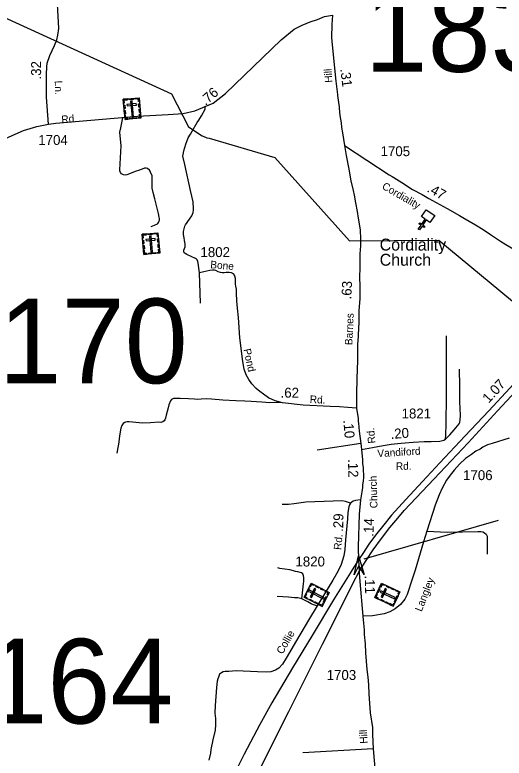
# Model space of a CAD drawing. Extents: x 2220236 to 2384410, y 720751 to 894131.
# Drawn here: x 2316810 to 2322969, y 789041 to 798403 of the extents above; entities that cross this region are included whole.
import ezdxf

# ---------------------------------------------------------------- set-up
doc = ezdxf.new("R2010")
doc.units = 0
doc.layers.add('Default', color=7, linetype='Continuous')

msp = doc.modelspace()

# ---------------------------------------------------------------- linework, layer by layer
at = {"layer": 'Default'}
for p, q in [((2319148.2, 794771.8), (2319134.2, 795153.6)), ((2321163.9, 793004.5), (2320617.4, 792920.6)), ((2321207.3, 791549.3), (2322896.7, 792039.2)), ((2321320.2, 789157.8), (2320434.4, 789106.3))]:
    msp.add_line(p, q, dxfattribs=at)
for points in [[(2314601.4, 799322.8), (2318782.1, 797406.7), (2318996.5, 796993.4), (2319167.5, 796881.1), (2319181.6, 796873.3), (2319227.8, 796855.8), (2319257.9, 796848.2), (2320082.2, 796607.2), (2321023, 795555.6), (2322148.4, 795565.8), (2324611.2, 793525.3), (2325728.4, 793169.4), (2325904.4, 792793.5), (2326094, 792643.6), (2326795.1, 792691.2), (2327138.2, 792569), (2328253.7, 791643.4), (2330063.6, 790279.5)], [(2317235.1, 797025.1), (2317209.3, 797364.5), (2317209.3, 797587.9), (2317208.1, 797651.3), (2317211.3, 797746.3), (2317215.5, 797795.9), (2317250.4, 797892), (2317308.5, 798015.5), (2317337, 798088.4), (2317352.3, 798145.4), (2317363.9, 798233), (2317336.8, 798693.2)], [(2317235.1, 797025.1), (2317328, 797037.8), (2318355.3, 797124.9), (2318741.3, 797149.6), (2318929.9, 797160.1), (2319076.1, 797193.6), (2319307.9, 797288.9), (2319461.2, 797410.5), (2320163.1, 798089.9), (2320326.6, 798221.2), (2320427.8, 798274.2), (2320529.1, 798315.6), (2320621.2, 798343.3), (2320706.3, 798383.8), (2320809.5, 798400.7)], [(2320809.5, 798400.7), (2320801.4, 798283.3), (2320795.5, 798118.2), (2320806.5, 798026.2), (2320851.5, 797566.9), (2320871.3, 797399.2), (2320871.4, 797387.2), (2320886.6, 797269.4), (2320890.9, 797250.1), (2320893.2, 797225.7), (2320900.7, 797137), (2320917, 797044), (2320923.7, 796984), (2320934.4, 796918.3), (2320959.1, 796758.7)], [(2319134.2, 795153.6), (2319116.9, 795273.3), (2319112.6, 795295.3), (2319104.4, 795315.2), (2319096.4, 795325.1), (2319084.3, 795333), (2318975.8, 795383.8), (2318953.7, 795395.5), (2318941.6, 795407.4), (2318935.4, 795421.3), (2318935.2, 795431.3), (2318937.3, 795439.2), (2318952.9, 795479.5), (2318954.7, 795487.6), (2318954.3, 795517.5), (2318944, 795559.3), (2318941.5, 795595.2), (2318935, 795637.2), (2318934.8, 795673.2), (2318949.9, 795743.2), (2318957.7, 795757.4), (2319010.5, 795830.7), (2319036.4, 795872.3), (2319053.3, 795915.2), (2319057.2, 795949), (2319058.5, 795986.7), (2319055.9, 796021.8), (2319054.6, 796046.2), (2319020.9, 796190.2), (2318950.7, 796519.7), (2318924.7, 796625), (2318927.3, 796645.9), (2318936.4, 796691.4), (2318962.4, 796772), (2318991, 796853.9), (2319021.4, 796901.5), (2319041.1, 796939.8), (2319105.8, 797046.4), (2319124.8, 797074.9), (2319158.6, 797129.5), (2319205.3, 797214), (2319207.9, 797232.2), (2319206.6, 797253)], [(2318524.1, 795738.7), (2318569.9, 795755.1), (2318605.8, 795771.6), (2318611.7, 795775.6), (2318619.7, 795785.8), (2318627.4, 795807.9), (2318629.4, 795817.8), (2318629.1, 795837.8), (2318626.9, 795853.9), (2318616.4, 795899.7), (2318572.4, 796085.1), (2318549.6, 796164.8), (2318539.1, 796220.6), (2318536.7, 796250.7), (2318537.4, 796374.6), (2318518.9, 796420.5), (2318512.6, 796432.2), (2318504.7, 796446.3), (2318480.4, 796467.9), (2318464.4, 796471.9), (2318442.4, 796471.6), (2318432.3, 796469.3), (2318366.8, 796442.7), (2318336.7, 796434.4), (2318221.3, 796389.1), (2318197.5, 796384.9), (2318179.4, 796386.8), (2318161.3, 796394.4), (2318153.1, 796402.5), (2318141.1, 796418.2), (2318132.9, 796438.3), (2318130.8, 796450.2), (2318140, 796603), (2318149.1, 796751.2), (2318133.5, 796924.7), (2318142.6, 796978), (2318158.2, 797044.3), (2318169.9, 797105.4)], [(2316315.4, 796673.5), (2316619.4, 796814.6), (2316919.4, 796944.9), (2317087.2, 796996.6), (2317235.1, 797025.1)], [(2320959.1, 796758.7), (2320981.4, 796632.9), (2321013.3, 796461.1), (2321039, 796313.1), (2321068.3, 796192.2), (2321080, 796129.8), (2321099.5, 796034.2), (2321118.9, 795926), (2321132.6, 795840.2), (2321157.4, 795693.2), (2321162.7, 795579.1), (2321161.5, 795495.3), (2321154.8, 795391.2), (2321154.7, 795211.3), (2321149.7, 795103.3), (2321151.2, 794979.3), (2321150.7, 794829.4), (2321140.5, 794673.3), (2321140.2, 794509.5), (2321136.6, 794473.5), (2321131.9, 794349.5), (2321125, 794253.4), (2321121.7, 794177.4), (2321125.1, 794049.5), (2321115.5, 793823.5), (2321116, 793777.5), (2321111.2, 793669.4), (2321109.2, 793449.5)], [(2320959.1, 796758.7), (2321523.8, 796388.8), (2321558.1, 796367.2), (2321580.1, 796355.5), (2321680.8, 796290.5), (2321817, 796203.4), (2321935.5, 796139.5), (2322022.4, 796091.5), (2322252.3, 795964), (2322407.1, 795874.8), (2322449.3, 795851.2), (2322610.1, 795759), (2322706.6, 795700.2), (2322795.8, 795638.4), (2322922.8, 795553.6), (2322991.1, 795512.4), (2323089.5, 795452.5)], [(2324771, 795862.6), (2324672.4, 795723), (2324529.7, 795470.8), (2324404.9, 795293.1), (2324260.7, 795096.5), (2324111, 794890.4), (2324043.6, 794804.3), (2323938.8, 794675.1), (2323805.9, 794521.5), (2323646.8, 794356.7), (2323377.2, 794066.4), (2323040.3, 793699.3), (2322778.2, 793416.5), (2322473.1, 793094.3), (2322160.5, 792761), (2321943.4, 792525), (2321731.9, 792298.4), (2321552.2, 792099.8), (2321436.1, 791959.4), (2321365, 791871.3), (2321275.1, 791749.6), (2321229.9, 791679), (2321198.4, 791629.7), (2321136.1, 791537.9)], [(2321144.7, 791392.4), (2321232.6, 791530.2), (2321321, 791665.3), (2321423.9, 791805.8), (2321528.8, 791944.4), (2321631.7, 792064.2), (2321712.2, 792159.8), (2322090.3, 792560.6), (2322515.2, 793013.8), (2322885.9, 793416.5), (2323170.4, 793723.6), (2323542.9, 794122.5), (2323810.6, 794409.1), (2323932.2, 794547.7), (2324061.4, 794699.4), (2324194.3, 794869.8), (2324321.6, 795032.8), (2324526.5, 795311.4), (2324639.5, 795479.3), (2324769.4, 795665.1)], [(2321109.2, 793449.5), (2321000.1, 793457.3), (2320894.8, 793467), (2320779.8, 793470.9), (2320440.8, 793488.5), (2320178.4, 793516.4), (2320086.8, 793539.8), (2320005, 793580.7), (2319938.7, 793625.6), (2319893.9, 793656.8), (2319848.4, 793696.1), (2319795.2, 793754.6), (2319754.9, 793807.9), (2319721.1, 793869), (2319695.1, 793939.2), (2319680.8, 794038), (2319643.2, 794335.7), (2319625.3, 794591.9), (2319614.9, 794709.3), (2319603.8, 794800.8), (2319598.8, 794898.7), (2319600.2, 794946.7), (2319591.8, 794986.6), (2319589.5, 795012.5), (2319589, 795058.5), (2319586.7, 795082.4), (2319580.5, 795110.4), (2319574.4, 795124.3), (2319562.1, 795140.2), (2319538, 795151.9), (2319506.1, 795155.6), (2319472, 795157.2), (2319446.1, 795154.9), (2319420.1, 795154.6), (2319400, 795156.4), (2319370, 795166), (2319339.7, 795181.8), (2319321.8, 795185.6), (2319297.7, 795187.3), (2319263.8, 795184.9), (2319188, 795164.2), (2319134.2, 795153.6)], [(2322230.7, 793060.4), (2322236.6, 793107.5), (2322239.5, 793253.2), (2322243.9, 793597.4), (2322245.4, 793779.9), (2322245.4, 794359.6)], [(2322230.7, 793060.4), (2322287.3, 793113.4), (2322341.7, 793178.1), (2322381.4, 793226.7), (2322403.5, 793250.2), (2322412.3, 793272.3), (2322416.7, 793298.8), (2322418.2, 793360.6), (2322412.3, 793528.3), (2322410.8, 793726.9), (2322406.4, 793940.2)], [(2320178.4, 793516.4), (2320106.3, 793522.2), (2320018.6, 793516.4), (2319917.3, 793524.2), (2319786.7, 793533.9), (2319704.9, 793535.9), (2319591.9, 793541.7), (2319426.2, 793547.6), (2319283.9, 793561.2), (2319217.7, 793567.1), (2319153.4, 793561.2), (2319104.7, 793559.3), (2319073.5, 793561.2), (2318995.5, 793565.1), (2318892.2, 793570.6), (2318852, 793569.3), (2318841.6, 793570.6), (2318807.8, 793570.6), (2318783.1, 793558.9), (2318770.1, 793539.4), (2318748, 793490), (2318740.2, 793454.9), (2318725.9, 793408.1), (2318715.5, 793358.7), (2318707.7, 793324.9), (2318698.7, 793301.5), (2318689.6, 793288.5), (2318674, 793276.8), (2318648, 793270.3), (2318620.7, 793271.6), (2318518.8, 793263.8), (2318414.9, 793260.6), (2318332.7, 793267.8), (2318250.4, 793275.5), (2318224.7, 793278.6), (2318204.8, 793274.4), (2318192.8, 793270.3), (2318175, 793256), (2318157.4, 793231.9), (2318145.6, 793195.8), (2318126.7, 793101.6), (2318119.6, 793025.6), (2318113.8, 792995.6), (2318108.4, 792951.6), (2318093, 792881.3)], [(2321109.2, 793449.5), (2321131, 793317.9), (2321131.3, 793279.9), (2321135.6, 793259.9), (2321144.7, 793158), (2321163.9, 793004.5), (2321174.2, 792929.5)], [(2321174.2, 792929.5), (2321310.9, 792953), (2321444.7, 792978), (2321549.1, 792995.7), (2321671.2, 793007.4), (2321825.6, 793019.2), (2321962.3, 793028), (2322052, 793029.5), (2322160.9, 793033.9), (2322210.1, 793045.7), (2322230.7, 793060.4)], [(2323033.8, 793069.1), (2322819, 793005.8), (2322758.2, 792985.1), (2322701.7, 792958.7), (2322667.5, 792934.6), (2322613, 792905.6), (2322557.5, 792865.9), (2322482.4, 792814.1), (2322407.2, 792742.8), (2322341.2, 792668.9), (2322289.4, 792606.7), (2322245.4, 792540.7), (2322188.4, 792440.9), (2322152.1, 792356.7), (2322100.4, 792225.1), (2321998.1, 791901.2), (2321955.3, 791767.1), (2321849.3, 791407.2), (2321811.8, 791293.4), (2321749.4, 791103.4), (2321718.4, 791041.2), (2321665.9, 790977), (2321597.9, 790920.7), (2321529.9, 790881.8), (2321458.1, 790856.5), (2321312.4, 790835.1), (2321190, 790831.2)], [(2321174.2, 792929.5), (2321184.7, 792796.7), (2321187.1, 792752.8), (2321193.8, 792696.9), (2321197, 792579), (2321195.5, 792530.9), (2321187.9, 792483), (2321184.3, 792448.8), (2321176.8, 792396.9), (2321159.5, 792292.4)], [(2321037.2, 792253.7), (2320972.7, 792271.8), (2320927.1, 792280.6), (2320815.4, 792279.1), (2320472.7, 792264.4), (2320324.2, 792242.4), (2320256.6, 792235), (2320175.7, 792235)], [(2321159.5, 792292.4), (2321097.7, 792286.5), (2321068.3, 792277.7), (2321037.2, 792253.7), (2321023.6, 792231.9), (2321012.4, 792206.6), (2321000.9, 792135.5), (2320996.2, 792054.2), (2320971.1, 791790.1), (2320962.2, 791668.2), (2320950.6, 791587), (2320918, 791479), (2320875.4, 791391.4), (2320813.9, 791283.1), (2320616.1, 790959.4)], [(2321159.5, 792292.4), (2321145.9, 792114.5), (2321131.3, 791700.6), (2321132.5, 791653.2), (2321134.4, 791582.6), (2321136.1, 791537.9)], [(2321998.1, 791901.2), (2322256.4, 791885.7), (2322637.7, 791896.7), (2322676.6, 791896.7), (2322701.2, 791890.2), (2322721.9, 791879.8), (2322745.2, 791861.7), (2322754.3, 791837.1), (2322756.9, 791773.6), (2322756.7, 791608.1)], [(2321136.1, 791537.9), (2321055.3, 791410.7), (2321029.9, 791370.7), (2320819.3, 791033.6), (2320552.5, 790586.9), (2320306.8, 790179.6), (2320045.7, 789738.5), (2319894.1, 789466), (2319697.6, 789092.4), (2319506.6, 788713.1), (2319270.8, 788179.3), (2318967.5, 787527.5), (2318793.5, 787120.2), (2318731.2, 786982.5), (2318658.7, 786822.4), (2318653.5, 786811.6)], [(2321136.1, 791537.9), (2321138.8, 791464.3), (2321144.7, 791392.4)], [(2319011, 787125.2), (2319317.1, 787721.4), (2319561.4, 788232.7), (2319957.3, 789027.7), (2320260.5, 789628.9), (2320681.7, 790477.4), (2320983.5, 791078.6), (2321066.6, 791240.4), (2321144.7, 791392.4)], [(2320422, 791045.5), (2320444.1, 791235.3), (2320446.3, 791268.4), (2320446.3, 791314.7), (2320444.1, 791339), (2320435.2, 791361.1), (2320419.8, 791376.6), (2320402.2, 791380.9), (2320373.5, 791387.5), (2320344.8, 791392), (2320318.3, 791400.8), (2320269.9, 791411.5), (2320145.7, 791430.1), (2320119.7, 791435.8)], [(2321144.7, 791392.4), (2321146.3, 791372.8), (2321154.7, 791263.7), (2321190, 790831.2)], [(2320422, 791045.5), (2320374, 791060.4), (2320331.7, 791060.3), (2320256.6, 791067.5), (2320111, 791078.6)], [(2320616.1, 790959.4), (2320569.8, 790972.6), (2320538.9, 790985.9), (2320499.2, 791007.9), (2320463.4, 791025.9), (2320422, 791045.5)], [(2320616.1, 790959.4), (2320505.8, 790778.4), (2320353.6, 790522.4), (2320225.7, 790299.5), (2320179.4, 790224.5), (2320133.1, 790173.7), (2320091.1, 790147.2), (2320033.8, 790127.4), (2319976.4, 790123), (2319865.1, 790129.6), (2319596, 790140.6), (2319505.5, 790134), (2319459.2, 790131.8), (2319432.7, 790127.4), (2319410.7, 790116.3), (2319386.5, 790096.6), (2319372.9, 790062.5), (2319367, 790040.4), (2319355.5, 790010.4), (2319346.7, 789931), (2319331.3, 789705.9), (2319326.9, 789608.7), (2319336.1, 789539.6), (2319337.5, 789466), (2319330.2, 789393.9), (2319303.7, 789271.8), (2319278.7, 789151.2), (2319271.3, 789102.6), (2319252.2, 789017.3)], [(2321190, 790831.2), (2321197.8, 790739.9), (2321207.5, 790658.3), (2321209.4, 790598), (2321219.2, 790479.5), (2321223, 790366.7), (2321242.5, 790156.8), (2321254.1, 790059.6), (2321259.9, 789964.4), (2321265.8, 789849.7), (2321283.3, 789610.7), (2321310.7, 789425.6), (2321310.5, 789338.5), (2321320.2, 789157.8), (2321383.6, 788424.8)]]:
    msp.add_lwpolyline(points, dxfattribs=at)
for points in [[(2318175.2, 797338.9), (2318373.5, 797356.3), (2318395.8, 797102.7), (2318197.5, 797085.2)], [(2318179, 797295.7), (2318190.3, 797296.7), (2318187.5, 797328.8), (2318227.9, 797332.3), (2318226.9, 797343.4), (2318175.2, 797338.9)], [(2318249, 797345.4), (2318300.6, 797349.9), (2318301.6, 797338.5), (2318250, 797334)], [(2318377.4, 797313.2), (2318366.1, 797312.2), (2318363.2, 797344.2), (2318322.8, 797340.7), (2318321.9, 797351.7), (2318373.6, 797356.3)], [(2318185.5, 797221.9), (2318181.7, 797265), (2318193, 797266), (2318196.8, 797222.9)], [(2318221.8, 797274.7), (2318223.4, 797256.1), (2318340.7, 797266.4), (2318339.1, 797285)], [(2318286.3, 797319.2), (2318267.7, 797317.6), (2318285.5, 797115.6), (2318304.1, 797117.2)], [(2318372.4, 797239.4), (2318368.6, 797282.5), (2318380, 797283.5), (2318383.8, 797240.4)], [(2318191.3, 797154.9), (2318187.5, 797198), (2318198.9, 797199), (2318202.7, 797155.9)], [(2318362.8, 797099.8), (2318361.8, 797111.2), (2318383.7, 797113.2), (2318380.2, 797153.4), (2318391.3, 797154.4), (2318395.8, 797102.7)], [(2318378.2, 797173.7), (2318374.4, 797216.8), (2318385.7, 797217.8), (2318389.5, 797174.7)], [(2318230.5, 797088.2), (2318229.4, 797099.6), (2318207.5, 797097.7), (2318204, 797137.9), (2318192.9, 797137), (2318197.5, 797085.3)], [(2318253.7, 797101.7), (2318338.3, 797109.1), (2318339.3, 797097.8), (2318254.7, 797090.3)], [(2322035.7, 795786.7), (2321988.8, 795819), (2321945.5, 795756.5), (2321971.8, 795738.2), (2321962.6, 795725.1), (2321936.4, 795743.3), (2321902.1, 795693.9), (2321888.9, 795703), (2321923.2, 795752.5), (2321896.9, 795770.7), (2321906, 795783.8), (2321932.3, 795765.6), (2321975.7, 795828.2), (2321928.3, 795861.1), (2321989, 795948.6), (2322096.3, 795874.2)], [(2318412.9, 795638.5), (2318611.2, 795656), (2318633.6, 795402.3), (2318435.3, 795384.9)], [(2318615.1, 795612.8), (2318603.8, 795611.8), (2318601, 795643.9), (2318560.6, 795640.3), (2318559.6, 795651.4), (2318611.3, 795655.9)], [(2318416.7, 795595.4), (2318428, 795596.4), (2318425.2, 795628.4), (2318465.6, 795632), (2318464.6, 795643.1), (2318412.9, 795638.5)], [(2318423.2, 795521.5), (2318419.4, 795564.6), (2318430.7, 795565.6), (2318434.5, 795522.5)], [(2318459.5, 795574.3), (2318461.2, 795555.7), (2318578.5, 795566), (2318576.8, 795584.6)], [(2318486.7, 795645), (2318538.3, 795649.5), (2318539.3, 795638.2), (2318487.7, 795633.6)], [(2318524.1, 795618.9), (2318505.5, 795617.3), (2318523.3, 795415.3), (2318541.9, 795416.9)], [(2318610.2, 795539), (2318606.4, 795582.1), (2318617.7, 795583.1), (2318621.5, 795540)], [(2318429.1, 795454.5), (2318425.3, 795497.7), (2318436.6, 795498.7), (2318440.4, 795455.5)], [(2318615.9, 795473.3), (2318612.1, 795516.5), (2318623.5, 795517.5), (2318627.3, 795474.3)], [(2318468.2, 795387.8), (2318467.2, 795399.3), (2318445.3, 795397.3), (2318441.7, 795437.6), (2318430.6, 795436.6), (2318435.2, 795384.9)], [(2318491.5, 795401.3), (2318576, 795408.8), (2318577, 795397.4), (2318492.5, 795390)], [(2318600.6, 795399.4), (2318599.6, 795410.9), (2318621.5, 795412.8), (2318617.9, 795453.1), (2318629, 795454), (2318633.6, 795402.3)], [(2321080.2, 791349.2), (2321134, 791587), (2321206.3, 791354.2), (2321138.8, 791465.2)], [(2320450.3, 791066.9), (2320541, 791244.1), (2320767.7, 791128), (2320677, 790950.8)], [(2320484.1, 791132.8), (2320507.7, 791178.9), (2320517.8, 791173.7), (2320494.2, 791127.6)], [(2320579.7, 791224.4), (2320574.5, 791214.3), (2320545.8, 791228.9), (2320527.4, 791192.8), (2320517.5, 791197.9), (2320541.1, 791244.1)], [(2320529.5, 791072.2), (2320546.1, 791063.6), (2320599.8, 791168.5), (2320583.1, 791177)], [(2320639.5, 791180.9), (2320601, 791200.6), (2320606.1, 791210.8), (2320644.7, 791191)], [(2320698.2, 791150.8), (2320659.6, 791170.6), (2320664.8, 791180.7), (2320703.4, 791161)], [(2321342.7, 791062.5), (2321427.1, 791242.8), (2321657.7, 791134.9), (2321573.4, 790954.6)], [(2321374.1, 791129.6), (2321396.1, 791176.5), (2321406.4, 791171.7), (2321384.4, 791124.7)], [(2321466.4, 791224.5), (2321461.6, 791214.2), (2321432.4, 791227.9), (2321415.2, 791191.1), (2321405.1, 791195.8), (2321427.1, 791242.9)], [(2321421.6, 791070.6), (2321438.6, 791062.7), (2321488.4, 791169.4), (2321471.5, 791177.3)], [(2321527.7, 791183.2), (2321488.5, 791201.6), (2321493.3, 791211.9), (2321532.5, 791193.5)], [(2321587.4, 791155.3), (2321548.2, 791173.6), (2321553, 791183.9), (2321592.2, 791165.6)], [(2321643.7, 791104.9), (2321633.3, 791109.8), (2321642.6, 791129.7), (2321606, 791146.8), (2321610.7, 791156.9), (2321657.7, 791134.9)], [(2320488.9, 791047.1), (2320494, 791057.2), (2320465.4, 791071.9), (2320483.9, 791108), (2320474, 791113), (2320450.3, 791066.9)], [(2320526.1, 791150.5), (2320517.6, 791133.9), (2320698.1, 791041.5), (2320706.6, 791058.1)], [(2320692.9, 791007.2), (2320731.6, 791082.7), (2320741.7, 791077.5), (2320703.1, 791002)], [(2320752.6, 791098.5), (2320742.4, 791103.8), (2320752.4, 791123.3), (2320716.4, 791141.8), (2320721.5, 791151.7), (2320767.7, 791128)], [(2321381.9, 791044.1), (2321386.7, 791054.4), (2321357.6, 791068.1), (2321374.8, 791104.8), (2321364.7, 791109.5), (2321342.7, 791062.5)], [(2321415.4, 791148.8), (2321407.5, 791131.9), (2321591.2, 791046), (2321599.1, 791062.9)], [(2321587.3, 791011.5), (2321623.2, 791088.4), (2321633.6, 791083.5), (2321597.6, 791006.7)], [(2320554.9, 791013.3), (2320516.3, 791033), (2320521.5, 791043.2), (2320560, 791023.4)], [(2320614.7, 790982.6), (2320576.1, 791002.4), (2320581.3, 791012.5), (2320619.9, 790992.8)], [(2320692, 790980.3), (2320681.8, 790985.5), (2320671.7, 790965.9), (2320635.8, 790984.3), (2320630.7, 790974.4), (2320676.9, 790950.8)], [(2321449.1, 791012.7), (2321409.9, 791031), (2321414.7, 791041.4), (2321453.9, 791023)], [(2321510, 790984.2), (2321470.7, 791002.6), (2321475.6, 791012.9), (2321514.8, 790994.5)], [(2321587.3, 790984.6), (2321576.9, 790989.5), (2321567.6, 790969.5), (2321531, 790986.6), (2321526.3, 790976.6), (2321573.3, 790954.6)]]:
    msp.add_lwpolyline(points, close=True, dxfattribs=at)

# ---------------------------------------------------------------- texts
for s, height, p in [('183', 1066.27, (2321213, 797685.3)), ('1704', 125, (2317104.9, 796764.3)), ('1705', 125, (2321413.7, 796623)), ('Cordiality', 150, (2321402.9, 795434.1)), ('1802', 125, (2319146.5, 795352)), ('Church', 150, (2321402.9, 795243.1)), ('170', 1066.27, (2316606.7, 793762.6)), ('.62', 125, (2320155.1, 793581.1)), ('1821', 125, (2321678.4, 793319.1)), ('1706', 125, (2322452.3, 792542.8)), ('1820', 125, (2320342.1, 791455)), ('164', 1066.27, (2316426.5, 789477.4)), ('1703', 125, (2320735.2, 790026.1))]:
    msp.add_text(s, height=height, dxfattribs=at).set_placement(p)
for s, height, rotation, p in [('.32', 125, 90.05386, (2317140.4, 797588.3)), ('Hill', 95, 93.73976, (2320808, 797551.2)), ('.31', 125, 276.74812, (2320906.8, 797719.3)), ('Ln.', 95, 271.11519, (2317312.8, 797573.1)), ('.76', 125, 41.31787, (2319210.3, 797254.6)), ('Rd.', 95, 4.5986, (2317399.6, 797037.8)), ('Cordiality', 95, 329.84706, (2321422.9, 796218.4)), ('.47', 125, 330.98375, (2321989, 796181.5)), ('Bone', 95, 355.46689, (2319267.7, 795212.3)), ('.63', 125, 87.34928, (2321044.6, 794816.5)), ('Barnes', 95, 87.55403, (2321058.4, 794241.3)), ('Pond', 95, 282.48615, (2319685.6, 794188.1)), ('1.07', 125, 47.18045, (2322774, 793503.9)), ('Rd.', 95, 356.96362, (2320520.5, 793515.3)), ('.10', 125, 275.10377, (2320944, 793296.7)), ('Rd.', 95, 95.59573, (2321351, 793008.5)), ('.20', 125, 4.35953, (2321544.3, 793060.5)), ('Vandiford', 95, 3.53627, (2321376.3, 792830.8)), ('.12', 125, 271.55574, (2321003.2, 792806.2)), ('Rd.', 95, 1.0167, (2321606.8, 792670.7)), ('Church', 95, 91.73894, (2321375.8, 792189.3)), ('.29', 125, 88.85086, (2320941.9, 791889.3)), ('.14', 125, 87.98534, (2321323.4, 791828.4)), ('Rd.', 95, 84.59143, (2320918, 791660.6)), ('.11', 125, 271.55574, (2321214.2, 791340.1)), ('Langley', 95, 68.54583, (2321930.6, 790879.2)), ('Collie', 95, 59.99013, (2320178.7, 790341.9)), ('Hill', 95, 92.99566, (2321250.8, 789225.5))]:
    msp.add_text(s, height=height, rotation=rotation, dxfattribs=at).set_placement(p)

doc.saveas('drawing.dxf')
